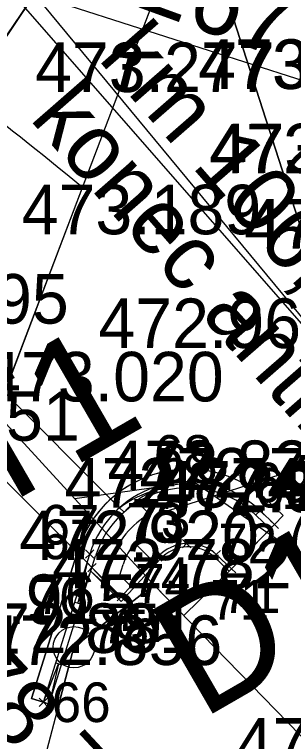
# Model space of a CAD drawing. Extents: x -758836 to -757729, y -1175316 to -1174366.
# Drawn here: x -758394.53 to -758387.77, y -1174860.8 to -1174843.19 of the extents above; entities that cross this region are included whole.
import ezdxf

# ---------------------------------------------------------------- set-up
doc = ezdxf.new("R2010")
doc.units = 0
for name, color, linetype in [('__NOR-dočasný zábor', 7, 'Continuous'), ('__NOR-trvalý zábor', 7, 'Continuous'), ('_NOR-návrh silná', 7, 'Continuous'), ('_NOR-návrh tenká', 7, 'Continuous'), ('_NOR-pomocná', 7, 'Continuous'), ('_NOR-popis', 7, 'Continuous'), ('_vytyčený bod', 7, 'Continuous'), ('G_Obvod stavby', 7, 'Continuous'), ('Hranice parcel', 7, 'Continuous'), ('KOS_PZZ nové', 7, 'Continuous'), ('Parcelní čísla', 7, 'Continuous'), ('Vnitřní kresba', 7, 'Continuous'), ('Vrstva 61', 7, 'Continuous'), ('Značky bodu BP', 7, 'Continuous')]:
    doc.layers.add(name, color=color, linetype=linetype)

# ---------------------------------------------------------------- blocks, each defined once
blk = doc.blocks.new('Závora 8m')
for p, q in [((0.542, -0.323), (0.542, -1.27)), ((0.083, -0.373), (-0.058, -0.373)), ((-0.058, -0.448), (-0.058, -0.373)), ((1.054, -0.448), (-0.058, -0.448)), ((1.032, -0.373), (0.382, -0.373)), ((0.413, -1.026), (1.122, -0.517)), ((0.413, -0.517), (1.122, -1.026)), ((0.767, -0.517), (0.767, -1.026)), ((1.149, -0.771), (1.032, -0.373)), ((0.851, -0.571), (5.271, -0.571)), ((0.851, -0.591), (5.271, -0.591)), ((1.751, -0.591), (1.751, -0.951)), ((1.771, -0.591), (1.771, -0.951)), ((2.451, -0.591), (2.451, -0.951)), ((2.471, -0.591), (2.471, -0.951)), ((3.151, -0.591), (3.151, -0.951)), ((3.171, -0.591), (3.171, -0.951)), ((3.851, -0.591), (3.851, -0.951)), ((3.871, -0.591), (3.871, -0.951)), ((4.551, -0.591), (4.551, -0.951)), ((4.571, -0.591), (4.571, -0.951)), ((5.251, -0.591), (5.251, -0.951)), ((5.271, -0.571), (6.851, -0.741)), ((5.271, -0.591), (5.271, -0.951)), ((5.271, -0.591), (6.851, -0.761)), ((5.951, -0.665), (5.951, -0.878)), ((5.971, -0.667), (5.971, -0.876)), ((1.149, -0.771), (1.032, -1.17)), ((6.851, -0.781), (5.271, -0.951)), ((5.271, -0.971), (6.851, -0.801)), ((6.651, -0.74), (6.651, -0.803)), ((6.671, -0.742), (6.671, -0.801)), ((6.851, -0.741), (7.151, -0.741)), ((8.851, -0.761), (6.851, -0.761)), ((6.851, -0.761), (6.851, -0.781)), ((6.851, -0.761), (7.151, -0.761)), ((8.851, -0.781), (6.851, -0.781)), ((6.851, -0.781), (7.151, -0.781)), ((6.851, -0.801), (7.151, -0.801)), ((7.151, -0.741), (7.151, -0.761)), ((7.151, -0.801), (7.151, -0.781)), ((8.851, -0.761), (8.851, -0.781)), ((0.851, -0.951), (5.271, -0.951)), ((0.851, -0.971), (5.271, -0.971)), ((1.054, -1.095), (-0.058, -1.095)), ((-0.058, -1.095), (-0.058, -1.17)), ((0.083, -1.17), (-0.058, -1.17)), ((1.032, -1.17), (0.382, -1.17))]:
    blk.add_line(p, q)
for points in [[(0.382, -0.434), (0.083, -0.434), (0.083, -0.274), (0.382, -0.274)], [(0.382, -0.324), (0.083, -0.324), (0.083, -0.274), (0.382, -0.274)], [(0.413, -0.517), (1.122, -0.517), (1.122, -1.026), (0.413, -1.026)], [(0.382, -1.109), (0.083, -1.109), (0.083, -1.269), (0.382, -1.269)], [(0.382, -1.219), (0.083, -1.219), (0.083, -1.269), (0.382, -1.269)]]:
    blk.add_lwpolyline(points, close=True)
blk.add_lwpolyline([(0.507, -1.048), (0.507, -1.27), (0.578, -1.27), (0.578, -1.048)])
for start, end in [(130.1075, 310.1075), (310.1075, 130.1075)]:
    blk.add_arc((0.767, -0.771), 0.0422, start, end)

msp = doc.modelspace()

# ---------------------------------------------------------------- linework, layer by layer
at = {"layer": '__NOR-dočasný zábor'}
for p, q in [((-758391.423, -1174843.542), (-758390.499, -1174841.114)), ((-758394.04, -1174842.7), (-758395.696, -1174845.14)), ((-758392.028, -1174845.133), (-758391.423, -1174843.542)), ((-758391.423, -1174843.542), (-758391.423, -1174843.542)), ((-758392.882, -1174847.378), (-758392.028, -1174845.133)), ((-758394.966, -1174852.852), (-758392.882, -1174847.378)), ((-758388.234, -1174855.546), (-758388.338, -1174855.654)), ((-758388.338, -1174855.654), (-758389.269, -1174856.616)), ((-758394.114, -1174859.764), (-758392.992, -1174856.172)), ((-758389.325, -1174856.673), (-758390.43, -1174857.749)), ((-758389.269, -1174856.616), (-758389.325, -1174856.673)), ((-758391.15, -1174857.01), (-758393.09, -1174858.52)), ((-758390.43, -1174857.749), (-758391.15, -1174857.01)), ((-758393.09, -1174858.52), (-758393.467, -1174859.955)), ((-758393.827, -1174859.853), (-758394.114, -1174859.764)), ((-758393.684, -1174859.898), (-758393.827, -1174859.853)), ((-758393.467, -1174859.955), (-758393.684, -1174859.898))]:
    msp.add_line(p, q, dxfattribs=at)
msp.add_lwpolyline([(-758388.372, -1174854.995), (-758388.025, -1174855.331), (-758388.234, -1174855.546)], dxfattribs=at)
for start, end in [(45.9171, 145.2386), (145.2386, 162.6626)]:
    msp.add_arc((-758390.32, -1174857.006), 2.8, start, end, dxfattribs=at)
at = {"layer": '_NOR-návrh silná'}
for p, q in [((-758388.58, -1174855.21), (-758388.234, -1174855.546)), ((-758393.827, -1174859.853), (-758392.706, -1174856.261)), ((-758391.944, -1174857.296), (-758391.056, -1174856.33)), ((-758389.269, -1174856.616), (-758389.641, -1174856.272)), ((-758392.651, -1174856.589), (-758391.944, -1174857.296))]:
    msp.add_line(p, q, dxfattribs=at)
for radius, start, end in [(2.5, 45.9171, 162.6626), (1, 47.2605, 137.4155)]:
    msp.add_arc((-758390.32, -1174857.006), radius, start, end, dxfattribs=at)
at = {"layer": '_NOR-návrh tenká'}
for p, q in [((-758396.571, -1174850.548), (-758391.981, -1174855.138)), ((-758392.771, -1174856.469), (-758396.263, -1174852.977)), ((-758391.122, -1174854.639), (-758391.074, -1174854.781)), ((-758391.549, -1174855.004), (-758391.257, -1174855.296)), ((-758391.981, -1174855.138), (-758391.875, -1174855.244)), ((-758388.685, -1174855.318), (-758388.338, -1174855.654)), ((-758389.325, -1174856.673), (-758388.234, -1174855.546)), ((-758391.621, -1174855.992), (-758391.165, -1174856.449)), ((-758393.684, -1174859.898), (-758392.563, -1174856.306)), ((-758392.332, -1174856.908), (-758392.181, -1174856.425)), ((-758391.942, -1174857.412), (-758390.997, -1174856.384)), ((-758389.325, -1174856.673), (-758389.695, -1174856.331)), ((-758392.771, -1174856.469), (-758392.997, -1174857.446)), ((-758392.771, -1174856.469), (-758392.651, -1174856.589)), ((-758391.972, -1174857.324), (-758392.651, -1174856.589)), ((-758391.975, -1174856.771), (-758391.895, -1174856.515)), ((-758392.997, -1174857.446), (-758392.678, -1174856.675)), ((-758392.678, -1174856.675), (-758391.942, -1174857.412)), ((-758392.678, -1174856.675), (-758391.972, -1174857.324)), ((-758391.975, -1174856.771), (-758391.707, -1174857.038)), ((-758391.944, -1174857.296), (-758392.001, -1174857.353)), ((-758393.069, -1174857.424), (-758392.926, -1174857.468)), ((-758393.529, -1174858.899), (-758393.386, -1174858.943)), ((-758393.827, -1174859.853), (-758393.458, -1174858.921)), ((-758393.458, -1174858.921), (-758393.684, -1174859.898)), ((-758393.827, -1174859.853), (-758393.684, -1174859.898))]:
    msp.add_line(p, q, dxfattribs=at)
for points in [[(-758396.968, -1174857.284), (-758396.673, -1174857.339), (-758390.499, -1174841.114), (-758389.088, -1174839.467), (-758389.316, -1174839.272)], [(-758388.234, -1174855.546), (-758388.025, -1174855.331), (-758388.372, -1174854.995)], [(-758392.992, -1174856.172), (-758394.114, -1174859.764), (-758393.827, -1174859.853)], [(-758393.684, -1174859.898), (-758393.467, -1174859.955), (-758393.09, -1174858.52), (-758391.15, -1174857.01), (-758390.43, -1174857.749), (-758389.325, -1174856.673)]]:
    msp.add_lwpolyline(points, dxfattribs=at)
for centre, radius, start, end in [((-758456.521, -1174924.515), 100, 50.47712, 52.68848), ((-758390.32, -1174857.006), 2.8, 45.9171, 162.6626), ((-758390.32, -1174857.006), 2.35, 45.9171, 162.6626), ((-758390.317, -1174857.442), 2.842, 105.9509, 125.8252), ((-758390.38, -1174856.584), 2.007, 110.9778, 138.1294), ((-758390.32, -1174857.006), 1.95, 118.725, 162.6626), ((-758390.32, -1174857.006), 1.65, 142.0851, 162.6626), ((-758390.32, -1174857.006), 0.92, 47.2605, 137.4155)]:
    msp.add_arc(centre, radius, start, end, dxfattribs=at)
at = {"layer": '_NOR-pomocná'}
for points in [[(-758417.595, -1174755.224), (-758317.652, -1174723.031), (-758272.123, -1174864.38), (-758372.066, -1174896.572)], [(-758517.538, -1174787.416), (-758417.595, -1174755.224), (-758372.066, -1174896.572), (-758472.009, -1174928.764)]]:
    msp.add_lwpolyline(points, close=True, dxfattribs=at)
at = {"layer": '_NOR-popis'}
for p, q in [((-758395.533, -1174841.585), (-758386.352, -1174852.094)), ((-758395.533, -1174841.585), (-758386.352, -1174852.094)), ((-758362.304, -1174846.032), (-758391.059, -1174855.295))]:
    msp.add_line(p, q, dxfattribs=at)
at = {"layer": '_vytyčený bod'}
for p, q in [((-758390.937, -1174854.584), (-758391.037, -1174854.484)), ((-758390.937, -1174854.584), (-758390.837, -1174854.484)), ((-758390.937, -1174854.584), (-758391.037, -1174854.684)), ((-758390.937, -1174854.584), (-758390.837, -1174854.684)), ((-758388.58, -1174855.211), (-758388.68, -1174855.111)), ((-758388.58, -1174855.211), (-758388.48, -1174855.111)), ((-758388.58, -1174855.211), (-758388.68, -1174855.311)), ((-758388.58, -1174855.211), (-758388.48, -1174855.311)), ((-758388.234, -1174855.546), (-758388.334, -1174855.446)), ((-758388.234, -1174855.546), (-758388.334, -1174855.646)), ((-758388.234, -1174855.546), (-758388.134, -1174855.446)), ((-758388.234, -1174855.546), (-758388.134, -1174855.646)), ((-758390.361, -1174856.007), (-758390.461, -1174855.907)), ((-758390.361, -1174856.007), (-758390.461, -1174856.107)), ((-758390.361, -1174856.007), (-758390.261, -1174855.907)), ((-758390.361, -1174856.007), (-758390.261, -1174856.107)), ((-758392.706, -1174856.261), (-758392.806, -1174856.161)), ((-758392.706, -1174856.261), (-758392.606, -1174856.161)), ((-758391.056, -1174856.33), (-758391.156, -1174856.23)), ((-758391.056, -1174856.33), (-758390.956, -1174856.23)), ((-758389.641, -1174856.272), (-758389.741, -1174856.172)), ((-758389.641, -1174856.272), (-758389.541, -1174856.172)), ((-758392.706, -1174856.261), (-758392.806, -1174856.361)), ((-758392.706, -1174856.261), (-758392.606, -1174856.361)), ((-758391.056, -1174856.33), (-758391.156, -1174856.43)), ((-758391.056, -1174856.33), (-758390.956, -1174856.43)), ((-758389.641, -1174856.272), (-758389.741, -1174856.372)), ((-758389.641, -1174856.272), (-758389.541, -1174856.372)), ((-758392.651, -1174856.589), (-758392.751, -1174856.489)), ((-758392.651, -1174856.589), (-758392.751, -1174856.689)), ((-758392.651, -1174856.589), (-758392.551, -1174856.489)), ((-758392.651, -1174856.589), (-758392.551, -1174856.689)), ((-758389.269, -1174856.616), (-758389.369, -1174856.516)), ((-758389.269, -1174856.616), (-758389.169, -1174856.516)), ((-758389.269, -1174856.616), (-758389.369, -1174856.716)), ((-758389.269, -1174856.616), (-758389.169, -1174856.716)), ((-758391.944, -1174857.296), (-758392.044, -1174857.196)), ((-758391.944, -1174857.296), (-758392.044, -1174857.396)), ((-758391.944, -1174857.296), (-758391.844, -1174857.196)), ((-758391.944, -1174857.296), (-758391.844, -1174857.396)), ((-758393.827, -1174859.853), (-758393.927, -1174859.753)), ((-758393.827, -1174859.853), (-758393.727, -1174859.753)), ((-758393.827, -1174859.853), (-758393.927, -1174859.953)), ((-758393.827, -1174859.853), (-758393.727, -1174859.953))]:
    msp.add_line(p, q, dxfattribs=at)
at = {"layer": 'G_Obvod stavby'}
for p, q in [((-758388.234, -1174855.546), (-758388.338, -1174855.654)), ((-758388.338, -1174855.654), (-758389.269, -1174856.616)), ((-758394.114, -1174859.764), (-758392.992, -1174856.172)), ((-758389.325, -1174856.673), (-758390.43, -1174857.749)), ((-758389.269, -1174856.616), (-758389.325, -1174856.673)), ((-758391.15, -1174857.01), (-758393.09, -1174858.52)), ((-758390.43, -1174857.749), (-758391.15, -1174857.01)), ((-758393.09, -1174858.52), (-758393.467, -1174859.955)), ((-758393.827, -1174859.853), (-758394.114, -1174859.764)), ((-758393.684, -1174859.898), (-758393.827, -1174859.853)), ((-758393.467, -1174859.955), (-758393.684, -1174859.898))]:
    msp.add_line(p, q, dxfattribs=at)
for points in [[(-758397.115, -1174857.256), (-758396.673, -1174857.339), (-758394.966, -1174852.852), (-758392.882, -1174847.378), (-758392.028, -1174845.133), (-758391.423, -1174843.542), (-758390.499, -1174841.114), (-758389.088, -1174839.467), (-758389.316, -1174839.272), (-758390.315, -1174838.9)], [(-758388.372, -1174854.995), (-758388.025, -1174855.331), (-758388.234, -1174855.546)]]:
    msp.add_lwpolyline(points, dxfattribs=at)
for start, end in [(45.9171, 145.2386), (145.2386, 162.6626)]:
    msp.add_arc((-758390.32, -1174857.006), 2.8, start, end, dxfattribs=at)
at = {"layer": 'Hranice parcel'}
for points in [[(-758398.4, -1174849.12), (-758397.65, -1174848.02), (-758394.04, -1174842.7)], [(-758394.04, -1174842.7), (-758386.64, -1174845.08), (-758382.66, -1174846.36), (-758379.94, -1174849.4), (-758376.01, -1174853.83)], [(-758394.04, -1174842.7), (-758378.39, -1174861.63), (-758372.47, -1174875.16), (-758371.87, -1174876.54), (-758365.08, -1174901.85)], [(-758391.15, -1174857.01), (-758393.07, -1174854.92), (-758396.15, -1174851.56), (-758397.47, -1174850.13)], [(-758391.15, -1174857.01), (-758393.09, -1174858.52), (-758410.64, -1174925.24)], [(-758365.08, -1174901.85), (-758366.5, -1174900.55), (-758372.65, -1174883.97), (-758377.61, -1174873.09), (-758384.95, -1174863.38), (-758391.15, -1174857.01)]]:
    msp.add_lwpolyline(points, dxfattribs=at)
at = {"layer": 'Vnitřní kresba'}
for p, q in [((-758390.18, -1174854.52), (-758393.07, -1174854.92)), ((-758388.98, -1174855.35), (-758390.18, -1174854.52)), ((-758386.49, -1174857.06), (-758388.98, -1174855.35))]:
    msp.add_line(p, q, dxfattribs=at)
at = {"layer": 'Značky bodu BP'}
for radius in [0.5, 0.0303]:
    msp.add_circle((-758393.09, -1174858.52), radius, dxfattribs=at)

# ---------------------------------------------------------------- block references
at = {"layer": 'KOS_PZZ nové', "rotation": -138.39048976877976}
msp.add_blockref('Závora 8m', (-758392.291, -1174840.194), dxfattribs=at)

# ---------------------------------------------------------------- texts
at = {"layer": '__NOR-dočasný zábor'}
msp.add_text('D1', height=2.9088, rotation=30, dxfattribs=at).set_placement((-758390.003, -1174860.286))
at = {"layer": '__NOR-trvalý zábor'}
msp.add_text('T1', height=2.9088, rotation=30, dxfattribs=at).set_placement((-758395.207, -1174855.376))
at = {"layer": '_NOR-popis'}
for s, rotation, p in [('km 106,191 956', 311.1419, (-758392.525, -1174844.268)), ('km 106,191 956', 311.1419, (-758392.525, -1174844.268)), ('konec antikorozní úpravy upevňovadel', 311.1419, (-758394.182, -1174845.716)), ('konec antikorozní úpravy upevňovadel', 311.1419, (-758394.182, -1174845.716)), ('km 106,178 779', 312.9634, (-758402.099, -1174852.898)), ('km 106,178 779', 312.9634, (-758402.099, -1174852.898)), ('začátek antikorozní úpravy upevňovadel', 312.9634, (-758403.709, -1174854.398)), ('začátek antikorozní úpravy upevňovadel', 312.9634, (-758403.709, -1174854.398))]:
    msp.add_text(s, height=1.59987, rotation=rotation, dxfattribs=at).set_placement(p)
at = {"layer": '_vytyčený bod'}
for s, height, p in [('68', 0.9599, (-758391.155, -1174854.34)), ('68', 0.9596, (-758391.036, -1174854.546)), ('69', 0.9599, (-758388.774, -1174855.008)), ('69', 0.9596, (-758388.702, -1174855.134)), ('73', 0.9599, (-758391.82, -1174855.988)), ('73', 0.9596, (-758391.695, -1174855.885)), ('67', 0.9596, (-758393.898, -1174856.031)), ('70', 0.9599, (-758388.034, -1174856.026)), ('70', 0.9596, (-758388.034, -1174856.026)), ('67', 0.9599, (-758393.906, -1174856.387)), ('72', 0.9599, (-758389.596, -1174856.483)), ('72', 0.9596, (-758389.596, -1174856.483)), ('74', 0.9599, (-758391.701, -1174857.298)), ('74', 0.9596, (-758391.608, -1174857.458)), ('76', 0.9599, (-758394.015, -1174857.71)), ('71', 0.9596, (-758389.511, -1174857.692)), ('76', 0.9596, (-758394.164, -1174857.795)), ('71', 0.9599, (-758389.786, -1174857.85)), ('75', 0.9599, (-758392.443, -1174858.424)), ('75', 0.9596, (-758392.695, -1174858.57)), ('66', 0.9599, (-758393.627, -1174860.333)), ('66', 0.9596, (-758393.627, -1174860.333))]:
    msp.add_text(s, height=height, dxfattribs=at).set_placement(p)
at = {"layer": 'Parcelní čísla'}
msp.add_text('2677/6', height=1.7, rotation=340, dxfattribs=at).set_placement((-758391.627, -1174842.978))
at = {"layer": 'Vrstva 61'}
for s, p in [('473.277', (-758394.029, -1174845.067)), ('473.001', (-758390.078, -1174844.994)), ('473.077', (-758390.055, -1174844.99)), ('472.982', (-758389.813, -1174847.04)), ('473.051', (-758389.779, -1174847.031)), ('473.189', (-758394.354, -1174848.514)), ('472.935', (-758388.967, -1174848.86)), ('472.991', (-758388.942, -1174848.857)), ('473.195', (-758399.015, -1174850.678)), ('472.968', (-758392.496, -1174851.269)), ('473.020', (-758395.262, -1174852.563)), ('473.051', (-758398.748, -1174853.517)), ('472.828', (-758392.274, -1174854.711)), ('472.775', (-758391.501, -1174854.893)), ('472.874', (-758393.314, -1174855.135)), ('472.830', (-758391.104, -1174855.25)), ('472.744', (-758391.068, -1174855.208)), ('472.920', (-758394.412, -1174856.409)), ('472.782', (-758393.618, -1174857.093)), ('472.915', (-758397.379, -1174857.956)), ('472.881', (-758395.939, -1174858.657)), ('472.856', (-758395.297, -1174858.949)), ('472.173', (-758389.168, -1174861.437))]:
    msp.add_text(s, height=1.2, dxfattribs=at).set_placement(p)

doc.saveas('drawing.dxf')
